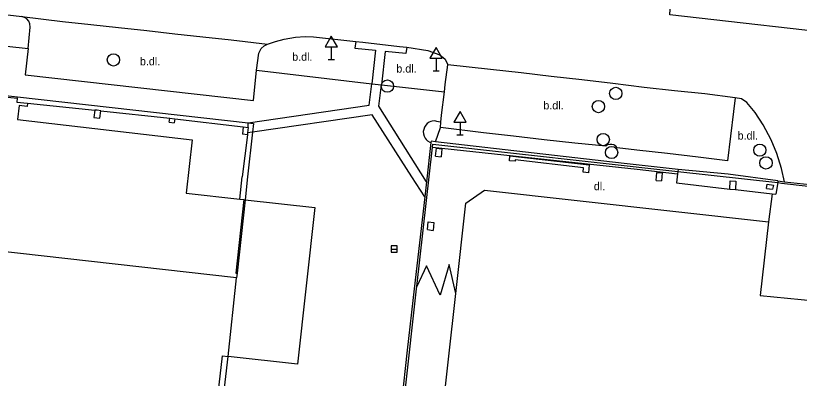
# Model space of a CAD drawing. Extents: x -595546 to -593986, y -1160845 to -1159202.
# Drawn here: x -594289.5 to -594225.9, y -1159976.4 to -1159946.9 of the extents above; entities that cross this region are included whole.
import ezdxf

# ---------------------------------------------------------------- set-up
doc = ezdxf.new("R2010")
doc.units = 0
for name, color, linetype in [('Level 27', 7, 'Continuous'), ('Level 34', 7, 'Continuous'), ('Specificka linie pasportu komunikaci', 7, 'Continuous'), ('TM - budovy zdene_ betonove - NP', 7, 'Continuous'), ('TM - budovy zdene_ betonove - VP', 7, 'Continuous'), ('TM - chodniky - VP', 7, 'Continuous'), ('TM - komunikace - VP', 7, 'Continuous'), ('TM - popis povrchu', 7, 'Continuous'), ('TM - rozhrani ploch obecne - NP', 7, 'Continuous'), ('TM - rozhrani ploch obecne - VN', 7, 'Continuous'), ('TM - rozhrani ploch obecne - VP', 7, 'Continuous')]:
    doc.layers.add(name, color=color, linetype=linetype)

msp = doc.modelspace()

# ---------------------------------------------------------------- linework, layer by layer
at = {"layer": 'Level 27'}
msp.add_line((-594258.99, -1159965.86), (-594258.49, -1159965.86), dxfattribs=at)
msp.add_lwpolyline([(-594258.99, -1159966.11), (-594258.49, -1159966.11), (-594258.49, -1159965.61), (-594258.99, -1159965.61)], close=True, dxfattribs=at)
for centre in [(-594281.52, -1159950.5), (-594259.29, -1159952.63), (-594240.75, -1159953.22), (-594242.16, -1159954.29), (-594241.77, -1159956.97), (-594241.09, -1159958.02), (-594229.06, -1159957.83), (-594228.56, -1159958.87)]:
    msp.add_circle(centre, 0.5, dxfattribs=at)
at = {"layer": 'Level 34'}
for p, q in [((-594263.84, -1159949.442), (-594263.84, -1159950.46)), ((-594264.09, -1159950.46), (-594263.59, -1159950.46)), ((-594255.33, -1159950.362), (-594255.33, -1159951.38)), ((-594255.58, -1159951.38), (-594255.08, -1159951.38)), ((-594253.39, -1159955.562), (-594253.39, -1159956.58)), ((-594253.64, -1159956.58), (-594253.14, -1159956.58))]:
    msp.add_line(p, q, dxfattribs=at)
for points in [[(-594264.34, -1159949.442), (-594263.34, -1159949.442), (-594263.84, -1159948.576)], [(-594255.83, -1159950.362), (-594254.83, -1159950.362), (-594255.33, -1159949.496)], [(-594253.89, -1159955.562), (-594252.89, -1159955.562), (-594253.39, -1159954.696)]]:
    msp.add_lwpolyline(points, close=True, dxfattribs=at)
at = {"layer": 'Specificka linie pasportu komunikaci'}
for points in [[(-594270.59, -1159955.62), (-594260.77, -1159954.18), (-594260.55, -1159952.44)], [(-594256.12, -1159960.41), (-594259.98, -1159954.27), (-594259.76, -1159952.52)], [(-594289.33, -1159953.62), (-594289.31, -1159953.51)], [(-594288.49, -1159954.02), (-594283.02, -1159954.57)], [(-594282.54, -1159954.63), (-594276.94, -1159955.23)], [(-594257.31, -1159959.99), (-594260.51, -1159954.95), (-594270.23, -1159956.36)], [(-594276.54, -1159955.29), (-594270.98, -1159955.94)], [(-594270.59, -1159955.98), (-594270.59, -1159955.62)], [(-594254.95, -1159955.57), (-594255.13, -1159955.53), (-594255.27, -1159955.49), (-594255.45, -1159955.46), (-594255.64, -1159955.47), (-594255.77, -1159955.51), (-594255.9, -1159955.56), (-594256.05, -1159955.67), (-594256.18, -1159955.8), (-594256.28, -1159955.96), (-594256.34, -1159956.14), (-594256.37, -1159956.32), (-594256.36, -1159956.51), (-594256.3, -1159956.69), (-594256.21, -1159956.86), (-594256.13, -1159956.96), (-594256.02, -1159957.06), (-594255.85, -1159957.17), (-594255.75, -1159957.2)], [(-594270.23, -1159956.36), (-594270.63, -1159956.41)], [(-594270.65, -1159956.58), (-594271.06, -1159959.99)], [(-594255.62, -1159957.6), (-594239.02, -1159959.38), (-594235.74, -1159959.75)], [(-594271.26, -1159961.81), (-594271.06, -1159959.99)], [(-594256.26, -1159961.63), (-594257.31, -1159959.99)], [(-594253.73, -1159969.46), (-594254.28, -1159967.11), (-594255.01, -1159969.59), (-594256.1, -1159967.22), (-594256.91, -1159968.89)], [(-594257.11, -1159969.08), (-594257.67, -1159974.07), (-594258.13, -1159978.3)], [(-594273.09, -1159978.3), (-594272.67, -1159974.54), (-594272.22, -1159974.59)]]:
    msp.add_lwpolyline(points, dxfattribs=at)
at = {"layer": 'TM - budovy zdene_ betonove - NP'}
for points in [[(-594290.35, -1159953.5), (-594289.33, -1159953.62)], [(-594289.33, -1159953.62), (-594289.36, -1159953.92)], [(-594289.36, -1159953.92), (-594288.49, -1159954.02)], [(-594289.18, -1159954.21), (-594289.31, -1159955.34)], [(-594288.52, -1159954.28), (-594289.18, -1159954.21)], [(-594288.49, -1159954.02), (-594288.52, -1159954.28)], [(-594289.31, -1159955.34), (-594275.13, -1159956.98)], [(-594275.13, -1159956.98), (-594275.61, -1159961.33)], [(-594275.61, -1159961.33), (-594271.26, -1159961.81)], [(-594252.91, -1159962.13), (-594251.4, -1159961.08)], [(-594251.4, -1159961.08), (-594228.35, -1159963.66)], [(-594270.95, -1159961.84), (-594271.6, -1159967.81)], [(-594271.26, -1159961.81), (-594270.95, -1159961.84)], [(-594253.73, -1159969.46), (-594252.91, -1159962.13)], [(-594228.35, -1159963.66), (-594229.02, -1159969.62)], [(-594271.6, -1159967.81), (-594271.48, -1159967.83)], [(-594257.28, -1160001.22), (-594253.73, -1159969.46)], [(-594229.02, -1159969.62), (-594223.48, -1159970.16)]]:
    msp.add_lwpolyline(points, dxfattribs=at)
at = {"layer": 'TM - budovy zdene_ betonove - VP'}
for points in [[(-594294.9, -1159952.88), (-594289.31, -1159953.51)], [(-594289.31, -1159953.51), (-594270.59, -1159955.62)], [(-594270.59, -1159955.62), (-594270.16, -1159955.67)], [(-594270.16, -1159955.67), (-594270.23, -1159956.36)], [(-594270.23, -1159956.36), (-594270.63, -1159959.99)], [(-594256.91, -1159968.89), (-594255.62, -1159957.6)], [(-594255.62, -1159957.6), (-594255.59, -1159957.34)], [(-594255.59, -1159957.34), (-594235.72, -1159959.56)], [(-594235.72, -1159959.56), (-594227.61, -1159960.46)], [(-594271.52, -1159968.2), (-594344.32, -1159959.99)], [(-594270.63, -1159959.99), (-594270.83, -1159961.85)], [(-594227.61, -1159960.46), (-594227.29, -1159960.5)], [(-594227.29, -1159960.5), (-594223.23, -1159960.96)], [(-594270.83, -1159961.85), (-594271.48, -1159967.83)], [(-594271.48, -1159967.83), (-594271.52, -1159968.2)], [(-594272.22, -1159974.59), (-594271.52, -1159968.2)], [(-594258.79, -1159985.95), (-594256.93, -1159969.1)], [(-594256.93, -1159969.1), (-594256.91, -1159968.89)], [(-594272.63, -1159978.3), (-594272.22, -1159974.59)]]:
    msp.add_lwpolyline(points, dxfattribs=at)
at = {"layer": 'TM - chodniky - VP'}
for points in [[(-594290.17, -1159949.38), (-594288.43, -1159949.58)], [(-594269.9, -1159951.34), (-594260.55, -1159952.44)], [(-594260.55, -1159952.44), (-594259.76, -1159952.52)], [(-594259.76, -1159952.52), (-594254.64, -1159953.1)]]:
    msp.add_lwpolyline(points, dxfattribs=at)
at = {"layer": 'TM - komunikace - VP'}
for points in [[(-594293.74, -1159946.4), (-594288.96, -1159946.97)], [(-594288.27, -1159947.85), (-594288.3, -1159947.58), (-594288.4, -1159947.37), (-594288.55, -1159947.18), (-594288.75, -1159947.06), (-594288.96, -1159946.97)], [(-594288.43, -1159949.58), (-594288.27, -1159947.85)], [(-594269.01, -1159949.23), (-594268.38, -1159949), (-594267.67, -1159948.81), (-594266.75, -1159948.66), (-594265.97, -1159948.61), (-594265.28, -1159948.63), (-594261.86, -1159949.01)], [(-594269.9, -1159951.34), (-594269.71, -1159949.96), (-594269.52, -1159949.58), (-594269.3, -1159949.37), (-594269.01, -1159949.23)], [(-594261.86, -1159949.01), (-594261.29, -1159949.06), (-594258.3, -1159949.41), (-594257.72, -1159949.46)], [(-594257.72, -1159949.46), (-594256.01, -1159949.74), (-594255.04, -1159950.1), (-594254.59, -1159950.43), (-594254.39, -1159950.89)], [(-594288.43, -1159949.58), (-594288.69, -1159951.71), (-594270.15, -1159953.81), (-594269.9, -1159951.34)], [(-594254.64, -1159953.1), (-594254.6, -1159952.49), (-594254.39, -1159950.89)], [(-594254.95, -1159955.57), (-594254.9, -1159954.99), (-594254.64, -1159953.1)], [(-594231.07, -1159953.57), (-594231.21, -1159954.69), (-594231.68, -1159958.69), (-594234.07, -1159958.4), (-594236.56, -1159958.11), (-594239.03, -1159957.83), (-594240.64, -1159957.64), (-594240.76, -1159957.51), (-594240.91, -1159957.41), (-594241.08, -1159957.37), (-594241.23, -1159957.36), (-594241.41, -1159957.41), (-594241.55, -1159957.5), (-594244.08, -1159957.25), (-594246.55, -1159956.99), (-594249.04, -1159956.7), (-594251.5, -1159956.41), (-594254.99, -1159956)], [(-594227.07, -1159960.39), (-594227.31, -1159959.32), (-594227.68, -1159958.11), (-594228.14, -1159956.98), (-594228.79, -1159955.78), (-594229.45, -1159954.77), (-594230.11, -1159953.95), (-594230.56, -1159953.65), (-594231.07, -1159953.57)], [(-594254.99, -1159956), (-594254.95, -1159955.57)]]:
    msp.add_lwpolyline(points, dxfattribs=at)
at = {"layer": 'TM - rozhrani ploch obecne - NP'}
for points in [[(-594283.02, -1159954.57), (-594283.1, -1159955.18), (-594282.62, -1159955.24)], [(-594282.54, -1159954.63), (-594282.84, -1159954.59), (-594283.02, -1159954.57)], [(-594282.62, -1159955.24), (-594282.54, -1159954.63)], [(-594277, -1159955.56), (-594276.94, -1159955.23)], [(-594276.94, -1159955.23), (-594276.54, -1159955.29)], [(-594277, -1159955.56), (-594276.59, -1159955.62)], [(-594276.54, -1159955.29), (-594276.59, -1159955.62)], [(-594270.98, -1159955.94), (-594271.04, -1159956.54)], [(-594270.98, -1159955.94), (-594270.59, -1159955.98)], [(-594270.63, -1159956.41), (-594270.65, -1159956.58)], [(-594270.59, -1159955.98), (-594270.63, -1159956.41)], [(-594270.65, -1159956.58), (-594271.04, -1159956.54)], [(-594255.37, -1159958.33), (-594255.31, -1159957.67), (-594254.86, -1159957.71), (-594254.92, -1159958.37)], [(-594255.37, -1159958.33), (-594254.92, -1159958.37)], [(-594248.91, -1159958.62), (-594248.92, -1159958.72), (-594249.37, -1159958.69), (-594249.34, -1159958.3), (-594242.91, -1159959.02), (-594242.96, -1159959.67), (-594243.41, -1159959.62)], [(-594243.41, -1159959.62), (-594243.38, -1159959.27), (-594248.91, -1159958.62)], [(-594237.47, -1159960.3), (-594237.41, -1159959.65), (-594236.98, -1159959.68), (-594237.04, -1159960.33)], [(-594235.72, -1159959.56), (-594235.74, -1159959.75)], [(-594237.47, -1159960.3), (-594237.04, -1159960.33)], [(-594235.74, -1159959.75), (-594235.81, -1159960.48), (-594231.5, -1159960.99)], [(-594231.5, -1159960.99), (-594231.47, -1159960.32), (-594231.01, -1159960.36), (-594231.04, -1159961.03)], [(-594228.52, -1159960.94), (-594228.46, -1159960.6), (-594227.96, -1159960.67), (-594228.02, -1159961.01)], [(-594228.52, -1159960.94), (-594228.02, -1159961.01)], [(-594227.61, -1159960.46), (-594227.76, -1159961.41)], [(-594231.5, -1159960.99), (-594231.04, -1159961.03)], [(-594231.04, -1159961.03), (-594228.06, -1159961.38)], [(-594228.06, -1159961.38), (-594228.35, -1159963.66)], [(-594228.06, -1159961.38), (-594227.76, -1159961.41)], [(-594256.04, -1159964.28), (-594255.98, -1159963.64), (-594255.52, -1159963.71), (-594255.58, -1159964.35)], [(-594256.04, -1159964.28), (-594255.58, -1159964.35)]]:
    msp.add_lwpolyline(points, dxfattribs=at)
at = {"layer": 'TM - rozhrani ploch obecne - VN'}
for points in [[(-594270.83, -1159961.85), (-594265.17, -1159962.48), (-594266.59, -1159975.21), (-594272.22, -1159974.59)], [(-594270.95, -1159961.84), (-594270.83, -1159961.85)]]:
    msp.add_lwpolyline(points, dxfattribs=at)
at = {"layer": 'TM - rozhrani ploch obecne - VP'}
for points in [[(-594288.96, -1159946.97), (-594285.65, -1159947.38), (-594283.35, -1159947.63), (-594281.1, -1159947.86), (-594278.82, -1159948.12), (-594276.54, -1159948.38), (-594274.26, -1159948.64), (-594271.97, -1159948.88), (-594269.01, -1159949.23)], [(-594184.92, -1159952.76), (-594200.67, -1159950.95), (-594210.65, -1159949.79), (-594220.66, -1159948.63), (-594236.37, -1159946.85), (-594236.35, -1159946.38)], [(-594261.86, -1159949.01), (-594261.93, -1159949.55), (-594260.25, -1159949.72), (-594260.55, -1159952.44)], [(-594257.72, -1159949.46), (-594257.78, -1159949.99), (-594259.47, -1159949.81), (-594259.76, -1159952.52)], [(-594231.07, -1159953.57), (-594233.53, -1159953.26), (-594235.98, -1159953.01), (-594238.45, -1159952.73), (-594241, -1159952.42), (-594243.5, -1159952.13), (-594245.99, -1159951.84), (-594248.44, -1159951.55), (-594250.91, -1159951.29), (-594254.39, -1159950.89)], [(-594255.37, -1159957.16), (-594254.99, -1159956)], [(-594255.37, -1159957.16), (-594255.74, -1159957.11), (-594255.75, -1159957.2)], [(-594255.75, -1159957.2), (-594256.12, -1159960.41)], [(-594235.7, -1159959.39), (-594240.06, -1159958.9), (-594255.37, -1159957.16)], [(-594235.7, -1159959.39), (-594235.72, -1159959.56)], [(-594227.59, -1159960.31), (-594231.64, -1159959.79), (-594235.7, -1159959.39)], [(-594227.59, -1159960.31), (-594227.61, -1159960.46)], [(-594227.59, -1159960.31), (-594227.07, -1159960.39)], [(-594256.12, -1159960.41), (-594256.26, -1159961.63)], [(-594227.07, -1159960.39), (-594225, -1159960.62)], [(-594256.26, -1159961.63), (-594257.11, -1159969.08)]]:
    msp.add_lwpolyline(points, dxfattribs=at)

# ---------------------------------------------------------------- texts
at = {"layer": 'TM - popis povrchu'}
for s, p in [('b.dl.', (-594267.01, -1159950.57)), ('b.dl.', (-594279.37, -1159950.94)), ('b.dl.', (-594258.56, -1159951.53)), ('b.dl.', (-594246.63, -1159954.52)), ('b.dl.', (-594230.86, -1159956.97)), ('dl.', (-594242.53, -1159961.08))]:
    msp.add_text(s, height=0.65, dxfattribs=at).set_placement(p)

doc.saveas('drawing.dxf')
